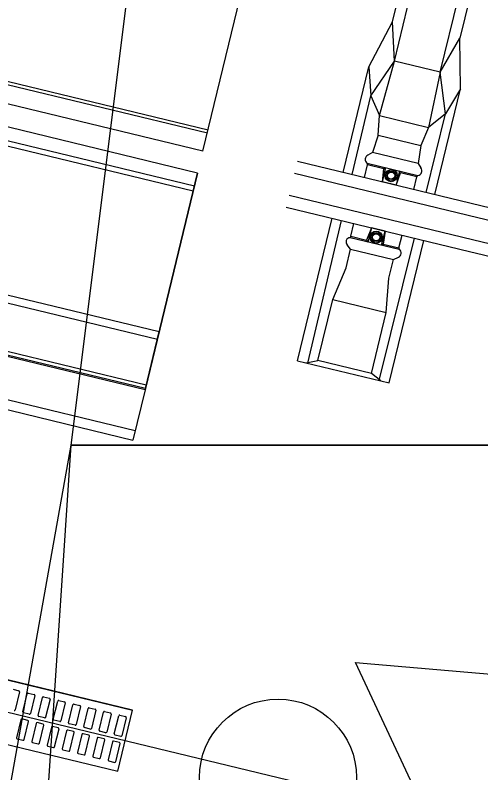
# Model space of a CAD drawing. Extents: x -7483133 to -743169, y -11317770 to -1127091.
# Drawn here: x -747592.308 to -747590.827, y -1131709.113 to -1131706.701 of the extents above; entities that cross this region are included whole.
import ezdxf

# ---------------------------------------------------------------- set-up
doc = ezdxf.new("R2010")
doc.units = 0
for name, color, linetype in [('_Zabezpečovací zařízení', 7, 'Continuous'), ('Hranice parcel', 7, 'Continuous'), ('KOL_ROST', 7, 'Continuous'), ('ODVODNENI', 7, 'Continuous'), ('PREJEZD_KCE', 7, 'Continuous'), ('TRATIVOD', 7, 'Continuous'), ('Vrstva 53', 7, 'Continuous'), ('ZAVER_ZIDKA', 7, 'Continuous')]:
    doc.layers.add(name, color=color, linetype=linetype)

msp = doc.modelspace()

# ---------------------------------------------------------------- linework, layer by layer
at = {"layer": '_Zabezpečovací zařízení'}
for p, q in [((-747591.2258, -1131708.7617), (-747589.3425, -1131708.9244)), ((-747590.425, -1131710.4739), (-747591.2258, -1131708.7617))]:
    msp.add_line(p, q, dxfattribs=at)
at = {"layer": 'Hranice parcel'}
msp.add_line((-747592.13, -1131708.07), (-747590.72, -1131696.79), dxfattribs=at)
for points in [[(-747600.14, -1131761.43), (-747604.15, -1131761.78), (-747597.33, -1131737.34), (-747594.14, -1131719.37), (-747592.13, -1131708.07)], [(-747588.32, -1131751.04), (-747594.62, -1131749.25), (-747593.98, -1131735.96), (-747592.13, -1131708.07)], [(-747592.13, -1131708.07), (-747587.81, -1131708.07), (-747568.8, -1131715.62)]]:
    msp.add_lwpolyline(points, dxfattribs=at)
at = {"layer": 'KOL_ROST'}
for p, q in [((-747591.1071, -1131706.7225), (-747591.0658, -1131706.552)), ((-747590.9555, -1131706.8826), (-747590.886, -1131706.5955)), ((-747590.852, -1131706.6037), (-747590.8932, -1131706.7742)), ((-747591.1829, -1131706.8657), (-747591.1071, -1131706.7225)), ((-747591.1013, -1131706.8473), (-747591.1071, -1131706.7225)), ((-747590.9555, -1131706.8826), (-747590.8932, -1131706.7742)), ((-747590.8913, -1131706.9362), (-747590.8932, -1131706.7742)), ((-747591.2642, -1131707.2019), (-747591.1829, -1131706.8657)), ((-747591.1829, -1131706.8657), (-747591.1768, -1131706.9577)), ((-747591.1768, -1131706.9577), (-747591.1013, -1131706.8473)), ((-747590.9555, -1131706.8826), (-747591.1013, -1131706.8473)), ((-747590.9555, -1131706.8826), (-747590.993, -1131707.0587)), ((-747590.9387, -1131707.0153), (-747590.9555, -1131706.8826)), ((-747590.9727, -1131707.2725), (-747590.8913, -1131706.9362)), ((-747590.8913, -1131706.9362), (-747590.9387, -1131707.0153)), ((-747591.2359, -1131707.2088), (-747591.1768, -1131706.9577)), ((-747591.1768, -1131706.9577), (-747591.1485, -1131707.0211)), ((-747591.1485, -1131707.0211), (-747590.993, -1131707.0587)), ((-747591.0009, -1131707.2656), (-747590.9387, -1131707.0153)), ((-747590.9387, -1131707.0153), (-747590.993, -1131707.0587)), ((-747590.993, -1131707.0587), (-747591.0173, -1131707.1166)), ((-747591.1533, -1131707.0837), (-747591.1715, -1131707.139)), ((-747591.1533, -1131707.0837), (-747591.0173, -1131707.1166)), ((-747591.0173, -1131707.1166), (-747591.0263, -1131707.1741)), ((-747591.1715, -1131707.139), (-747591.1857, -1131707.147)), ((-747591.41, -1131707.1666), (-747590.8269, -1131707.3078)), ((-747591.1969, -1131707.2182), (-747591.1876, -1131707.1775)), ((-747591.0263, -1131707.1741), (-747591.0174, -1131707.1877)), ((-747591.4192, -1131707.2047), (-747590.8361, -1131707.3458)), ((-747591.1397, -1131707.2321), (-747591.1287, -1131707.1867)), ((-747591.1397, -1131707.2321), (-747591.1352, -1131707.1902)), ((-747591.1352, -1131707.1902), (-747591.1287, -1131707.1867)), ((-747591.085, -1131707.1972), (-747591.096, -1131707.2426)), ((-747591.096, -1131707.2426), (-747591.0822, -1131707.203)), ((-747591.0822, -1131707.203), (-747591.085, -1131707.1972)), ((-747591.0399, -1131707.2562), (-747591.0297, -1131707.2157)), ((-747591.096, -1131707.2426), (-747591.1397, -1131707.2321)), ((-747591.4361, -1131707.2746), (-747590.853, -1131707.4158)), ((-747591.4453, -1131707.3127), (-747590.8622, -1131707.4538)), ((-747590.8269, -1131707.3078), (-747590.2438, -1131707.4489)), ((-747591.4094, -1131707.8016), (-747591.2996, -1131707.3479)), ((-747590.8361, -1131707.3458), (-747590.253, -1131707.4869)), ((-747591.3771, -1131707.8091), (-747591.2703, -1131707.355)), ((-747591.2401, -1131707.4051), (-747591.2307, -1131707.3646)), ((-747591.1749, -1131707.3781), (-747591.1902, -1131707.4174)), ((-747591.1749, -1131707.3781), (-747591.1859, -1131707.4235)), ((-747591.1313, -1131707.3886), (-747591.1749, -1131707.3781)), ((-747591.1423, -1131707.434), (-747591.1313, -1131707.3886)), ((-747591.1313, -1131707.3886), (-747591.1371, -1131707.4302)), ((-747591.1902, -1131707.4174), (-747591.1859, -1131707.4235)), ((-747591.1497, -1131707.8642), (-747591.0372, -1131707.4114)), ((-747591.1178, -1131707.8722), (-747591.008, -1131707.4185)), ((-747591.0869, -1131707.4422), (-747591.0767, -1131707.4018)), ((-747590.853, -1131707.4158), (-747590.2699, -1131707.5569)), ((-747591.2554, -1131707.5055), (-747591.2414, -1131707.4465)), ((-747591.2414, -1131707.4465), (-747591.252, -1131707.4325)), ((-747591.1371, -1131707.4302), (-747591.1423, -1131707.434)), ((-747590.8622, -1131707.4538), (-747590.2791, -1131707.5949)), ((-747591.1193, -1131707.5385), (-747591.1048, -1131707.4796)), ((-747591.1193, -1131707.5385), (-747591.1048, -1131707.4796)), ((-747591.1047, -1131707.4796), (-747591.0889, -1131707.4719)), ((-747591.1047, -1131707.4796), (-747591.0889, -1131707.4719)), ((-747591.2978, -1131707.6064), (-747591.2554, -1131707.5055)), ((-747591.1277, -1131707.6476), (-747591.1193, -1131707.5385)), ((-747591.1277, -1131707.6476), (-747591.1193, -1131707.5385)), ((-747591.3449, -1131707.8008), (-747591.2978, -1131707.6064)), ((-747591.2978, -1131707.6064), (-747591.1277, -1131707.6476)), ((-747591.1748, -1131707.8419), (-747591.1277, -1131707.6476)), ((-747591.4094, -1131707.8016), (-747591.1178, -1131707.8722)), ((-747591.3822, -1131707.8082), (-747591.3449, -1131707.8008)), ((-747591.1748, -1131707.8419), (-747591.3449, -1131707.8008)), ((-747591.145, -1131707.8656), (-747591.1748, -1131707.8419))]:
    msp.add_line(p, q, dxfattribs=at)
for points in [[(-747591.1533, -1131707.0837), (-747591.1485, -1131707.0211), (-747591.1013, -1131706.8473), (-747591.0318, -1131706.5602)], [(-747591.0263, -1131707.1741), (-747591.1715, -1131707.139)], [(-747591.1876, -1131707.1775), (-747591.188, -1131707.1723)], [(-747591.188, -1131707.1723), (-747591.0269, -1131707.2113)], [(-747591.1352, -1131707.1902), (-747591.1876, -1131707.1775)], [(-747591.0297, -1131707.2157), (-747591.0822, -1131707.203)], [(-747591.0297, -1131707.2157), (-747591.0269, -1131707.2113)], [(-747591.2401, -1131707.4051), (-747591.2427, -1131707.4097)], [(-747591.0867, -1131707.4475), (-747591.2427, -1131707.4097)], [(-747591.2401, -1131707.4051), (-747591.1901, -1131707.4172)], [(-747591.2414, -1131707.4465), (-747591.1047, -1131707.4796)], [(-747591.1371, -1131707.4301), (-747591.0869, -1131707.4422)], [(-747591.0869, -1131707.4422), (-747591.0867, -1131707.4475)], [(-747591.0869, -1131707.4422), (-747591.0867, -1131707.4475)]]:
    msp.add_lwpolyline(points, dxfattribs=at)
for centre, radius in [((-747591.1121, -1131707.2123), 0.0195), ((-747591.1121, -1131707.2123), 0.0155), ((-747591.1121, -1131707.2123), 0.0115), ((-747591.1596, -1131707.4085), 0.0195), ((-747591.1596, -1131707.4085), 0.0155), ((-747591.1596, -1131707.4085), 0.0115)]:
    msp.add_circle(centre, radius, dxfattribs=at)
for centre, radius, start, end in [((-747591.1803, -1131707.1603), 0.0143, 111.8793, 237.4076), ((-747591.0282, -1131707.1971), 0.0143, 275.3846, 40.913), ((-747591.2418, -1131707.4234), 0.0137, 93.7356, 221.9576), ((-747591.0937, -1131707.4592), 0.0137, 290.8346, 59.0566), ((-747591.0937, -1131707.4592), 0.0137, 290.8346, 59.0566)]:
    msp.add_arc(centre, radius, start, end, dxfattribs=at)
at = {"layer": 'ODVODNENI'}
for p in [(-747592.9062, -1131708.6787), (-747591.9813, -1131709.1083)]:
    msp.add_line(p, (-747591.9343, -1131708.914), dxfattribs=at)
msp.add_lwpolyline([(-747592.9533, -1131708.8731), (-747591.9813, -1131709.1083), (-747591.9343, -1131708.914), (-747592.9062, -1131708.6787)], close=True, dxfattribs=at)
for points in [[(-747592.3147, -1131708.8476), (-747592.2963, -1131708.8521)], [(-747592.294, -1131708.8557), (-747592.3079, -1131708.913)], [(-747592.2837, -1131708.9189), (-747592.2698, -1131708.8616)], [(-747592.2662, -1131708.8594), (-747592.2477, -1131708.8638)], [(-747592.2455, -1131708.8674), (-747592.2594, -1131708.9248)], [(-747592.2351, -1131708.9307), (-747592.2212, -1131708.8733)], [(-747592.2176, -1131708.8711), (-747592.1992, -1131708.8756)], [(-747592.197, -1131708.8792), (-747592.2109, -1131708.9365)], [(-747592.1866, -1131708.9424), (-747592.1727, -1131708.8851)], [(-747592.1691, -1131708.8829), (-747592.1507, -1131708.8873)], [(-747592.1485, -1131708.8909), (-747592.1623, -1131708.9483)], [(-747592.1206, -1131708.8946), (-747592.1021, -1131708.8991)], [(-747592.1381, -1131708.9542), (-747592.1242, -1131708.8968)], [(-747592.0999, -1131708.9027), (-747592.1138, -1131708.96)], [(-747592.0895, -1131708.9659), (-747592.0757, -1131708.9086)], [(-747592.072, -1131708.9063), (-747592.0536, -1131708.9108)], [(-747592.0514, -1131708.9144), (-747592.0653, -1131708.9718)], [(-747592.0235, -1131708.9181), (-747592.0051, -1131708.9225)], [(-747592.2677, -1131708.9464), (-747592.2862, -1131708.942)], [(-747592.263, -1131708.927), (-747592.2814, -1131708.9225)], [(-747592.2145, -1131708.9387), (-747592.2329, -1131708.9343)], [(-747592.041, -1131708.9776), (-747592.0271, -1131708.9203)], [(-747592.0029, -1131708.9262), (-747592.0167, -1131708.9835)], [(-747591.9925, -1131708.9894), (-747591.9786, -1131708.932)], [(-747591.975, -1131708.9298), (-747591.9565, -1131708.9343)], [(-747591.9543, -1131708.9379), (-747591.9682, -1131708.9953)], [(-747592.2898, -1131708.9442), (-747592.3036, -1131709.0015)], [(-747592.2794, -1131709.0074), (-747592.2655, -1131708.9501)], [(-747592.2412, -1131708.9559), (-747592.2551, -1131709.0133)], [(-747592.2192, -1131708.9582), (-747592.2376, -1131708.9537)], [(-747592.2309, -1131709.0192), (-747592.217, -1131708.9618)], [(-747592.1707, -1131708.9699), (-747592.1891, -1131708.9655)], [(-747592.166, -1131708.9505), (-747592.1844, -1131708.946)], [(-747592.1174, -1131708.9622), (-747592.1359, -1131708.9578)], [(-747592.1927, -1131708.9677), (-747592.2066, -1131709.025)], [(-747592.1823, -1131709.0309), (-747592.1684, -1131708.9735)], [(-747592.1442, -1131708.9794), (-747592.1581, -1131709.0368)], [(-747592.1221, -1131708.9817), (-747592.1406, -1131708.9772)], [(-747592.1338, -1131709.0426), (-747592.1199, -1131708.9853)], [(-747592.0736, -1131708.9934), (-747592.092, -1131708.989)], [(-747592.0689, -1131708.974), (-747592.0873, -1131708.9695)], [(-747592.0204, -1131708.9857), (-747592.0388, -1131708.9813)], [(-747592.3014, -1131709.0052), (-747592.283, -1131709.0096)], [(-747592.0957, -1131708.9912), (-747592.1095, -1131709.0485)], [(-747592.0853, -1131709.0544), (-747592.0714, -1131708.997)], [(-747592.0471, -1131709.0029), (-747592.061, -1131709.0603)], [(-747592.0251, -1131709.0052), (-747592.0435, -1131709.0007)], [(-747592.0367, -1131709.0661), (-747592.0229, -1131709.0088)], [(-747591.9986, -1131709.0147), (-747592.0125, -1131709.072)], [(-747591.9765, -1131709.0169), (-747591.995, -1131709.0124)], [(-747591.9718, -1131708.9975), (-747591.9903, -1131708.993)], [(-747592.2529, -1131709.0169), (-747592.2345, -1131709.0214)], [(-747592.2044, -1131709.0286), (-747592.1859, -1131709.0331)], [(-747591.9882, -1131709.0779), (-747591.9743, -1131709.0205)], [(-747592.1558, -1131709.0404), (-747592.1374, -1131709.0448)], [(-747592.1073, -1131709.0521), (-747592.0889, -1131709.0566)], [(-747592.0588, -1131709.0639), (-747592.0404, -1131709.0683)], [(-747592.0103, -1131709.0756), (-747591.9918, -1131709.0801)]]:
    msp.add_lwpolyline(points, dxfattribs=at)
for centre, start, end in [((-747592.297, -1131708.855), 346.3961, 76.3961), ((-747592.2669, -1131708.8623), 76.3961, 166.3961), ((-747592.2484, -1131708.8667), 346.3961, 76.3961), ((-747592.2183, -1131708.874), 76.3961, 166.3961), ((-747592.1999, -1131708.8785), 346.3961, 76.3961), ((-747592.1698, -1131708.8858), 76.3961, 166.3961), ((-747592.1514, -1131708.8902), 346.3961, 76.3961), ((-747592.1213, -1131708.8975), 76.3961, 166.3961), ((-747592.3108, -1131708.9123), 256.3961, 346.3961), ((-747592.1028, -1131708.902), 346.3961, 76.3961), ((-747592.0727, -1131708.9093), 76.3961, 166.3961), ((-747592.0543, -1131708.9137), 346.3961, 76.3961), ((-747592.0242, -1131708.921), 76.3961, 166.3961), ((-747592.2869, -1131708.9449), 76.3961, 166.3961), ((-747592.2807, -1131708.9196), 166.3961, 256.3961), ((-747592.2623, -1131708.9241), 256.3961, 346.3961), ((-747592.2322, -1131708.9314), 166.3961, 256.3961), ((-747592.2138, -1131708.9358), 256.3961, 346.3961), ((-747592.1837, -1131708.9431), 166.3961, 256.3961), ((-747592.0058, -1131708.9255), 346.3961, 76.3961), ((-747591.9757, -1131708.9327), 76.3961, 166.3961), ((-747591.9573, -1131708.9372), 346.3961, 76.3961), ((-747592.2684, -1131708.9494), 346.3961, 76.3961), ((-747592.2383, -1131708.9566), 76.3961, 166.3961), ((-747592.2199, -1131708.9611), 346.3961, 76.3961), ((-747592.1898, -1131708.9684), 76.3961, 166.3961), ((-747592.1652, -1131708.9476), 256.3961, 346.3961), ((-747592.1352, -1131708.9549), 166.3961, 256.3961), ((-747592.1167, -1131708.9593), 256.3961, 346.3961), ((-747592.0866, -1131708.9666), 166.3961, 256.3961), ((-747592.1714, -1131708.9728), 346.3961, 76.3961), ((-747592.1413, -1131708.9801), 76.3961, 166.3961), ((-747592.1228, -1131708.9846), 346.3961, 76.3961), ((-747592.0927, -1131708.9919), 76.3961, 166.3961), ((-747592.0682, -1131708.9711), 256.3961, 346.3961), ((-747592.0381, -1131708.9783), 166.3961, 256.3961), ((-747592.0197, -1131708.9828), 256.3961, 346.3961), ((-747591.9896, -1131708.9901), 166.3961, 256.3961), ((-747592.3007, -1131709.0022), 166.3961, 256.3961), ((-747592.2823, -1131709.0067), 256.3961, 346.3961), ((-747592.2522, -1131709.014), 166.3961, 256.3961), ((-747592.0743, -1131708.9963), 346.3961, 76.3961), ((-747592.0442, -1131709.0036), 76.3961, 166.3961), ((-747592.0258, -1131709.0081), 346.3961, 76.3961), ((-747591.9957, -1131709.0154), 76.3961, 166.3961), ((-747591.9711, -1131708.9946), 256.3961, 346.3961), ((-747592.2338, -1131709.0184), 256.3961, 346.3961), ((-747592.2037, -1131709.0257), 166.3961, 256.3961), ((-747592.1852, -1131709.0302), 256.3961, 346.3961), ((-747592.1551, -1131709.0375), 166.3961, 256.3961), ((-747591.9772, -1131709.0198), 346.3961, 76.3961), ((-747592.1367, -1131709.0419), 256.3961, 346.3961), ((-747592.1066, -1131709.0492), 166.3961, 256.3961), ((-747592.0882, -1131709.0537), 256.3961, 346.3961), ((-747592.0581, -1131709.061), 166.3961, 256.3961), ((-747592.0397, -1131709.0654), 256.3961, 346.3961), ((-747592.0096, -1131709.0727), 166.3961, 256.3961), ((-747591.9911, -1131709.0772), 256.3961, 346.3961)]:
    msp.add_arc(centre, 0.003, start, end, dxfattribs=at)
at = {"layer": 'PREJEZD_KCE'}
for p, q in [((-747591.7107, -1131707.1341), (-747591.5419, -1131706.4367)), ((-747591.7107, -1131707.1341), (-747591.5419, -1131706.4367)), ((-747593.4439, -1131706.6432), (-747591.6944, -1131707.0666)), ((-747593.4461, -1131706.6524), (-747591.6966, -1131707.0758)), ((-747591.7107, -1131707.1341), (-747593.4602, -1131706.7107)), ((-747591.7276, -1131707.2041), (-747593.4771, -1131706.7807)), ((-747591.7415, -1131707.2614), (-747593.491, -1131706.838)), ((-747591.7376, -1131707.2454), (-747593.4871, -1131706.8221)), ((-747591.7276, -1131707.2041), (-747591.8937, -1131707.8902)), ((-747591.8937, -1131707.8902), (-747591.7276, -1131707.2041)), ((-747591.8937, -1131707.8902), (-747593.6432, -1131707.4669))]:
    msp.add_line(p, q, dxfattribs=at)
at = {"layer": 'TRATIVOD'}
msp.add_lwpolyline([(-747602.1242, -1131706.5509), (-747591.4718, -1131709.1288), (-747579.5751, -1131712.0077), (-747571.7849, -1131715.2875)], dxfattribs=at)
msp.add_circle((-747591.4718, -1131709.1288), 0.25, dxfattribs=at)
at = {"layer": 'Vrstva 53'}
msp.add_lwpolyline([(-747431.62, -1131748.34), (-747522.4, -1131724.74), (-747551.8, -1131720.33), (-747568.8, -1131715.62), (-747587.81, -1131708.07), (-747592.13, -1131708.07), (-747590.72, -1131696.79), (-747584.22, -1131698.64), (-747579.28, -1131700.12), (-747559.41, -1131702.48), (-747542.02, -1131707.68), (-747515.95, -1131716.72), (-747422.18, -1131737.69)], dxfattribs=at)
at = {"layer": 'ZAVER_ZIDKA'}
for p, q in [((-747593.5993, -1131707.2855), (-747591.8498, -1131707.7089)), ((-747593.605, -1131707.3093), (-747591.8555, -1131707.7327)), ((-747593.6439, -1131707.47), (-747591.8944, -1131707.8934)), ((-747593.6402, -1131707.4544), (-747591.8907, -1131707.8778)), ((-747593.6754, -1131707.5999), (-747591.9259, -1131708.0233)), ((-747593.6828, -1131707.6306), (-747591.9333, -1131708.0539)), ((-747591.8937, -1131707.8902), (-747591.8498, -1131707.7089)), ((-747591.8937, -1131707.8902), (-747591.8498, -1131707.7089)), ((-747591.8937, -1131707.8902), (-747591.9333, -1131708.0539)), ((-747591.8937, -1131707.8902), (-747591.9333, -1131708.0539))]:
    msp.add_line(p, q, dxfattribs=at)

doc.saveas('drawing.dxf')
